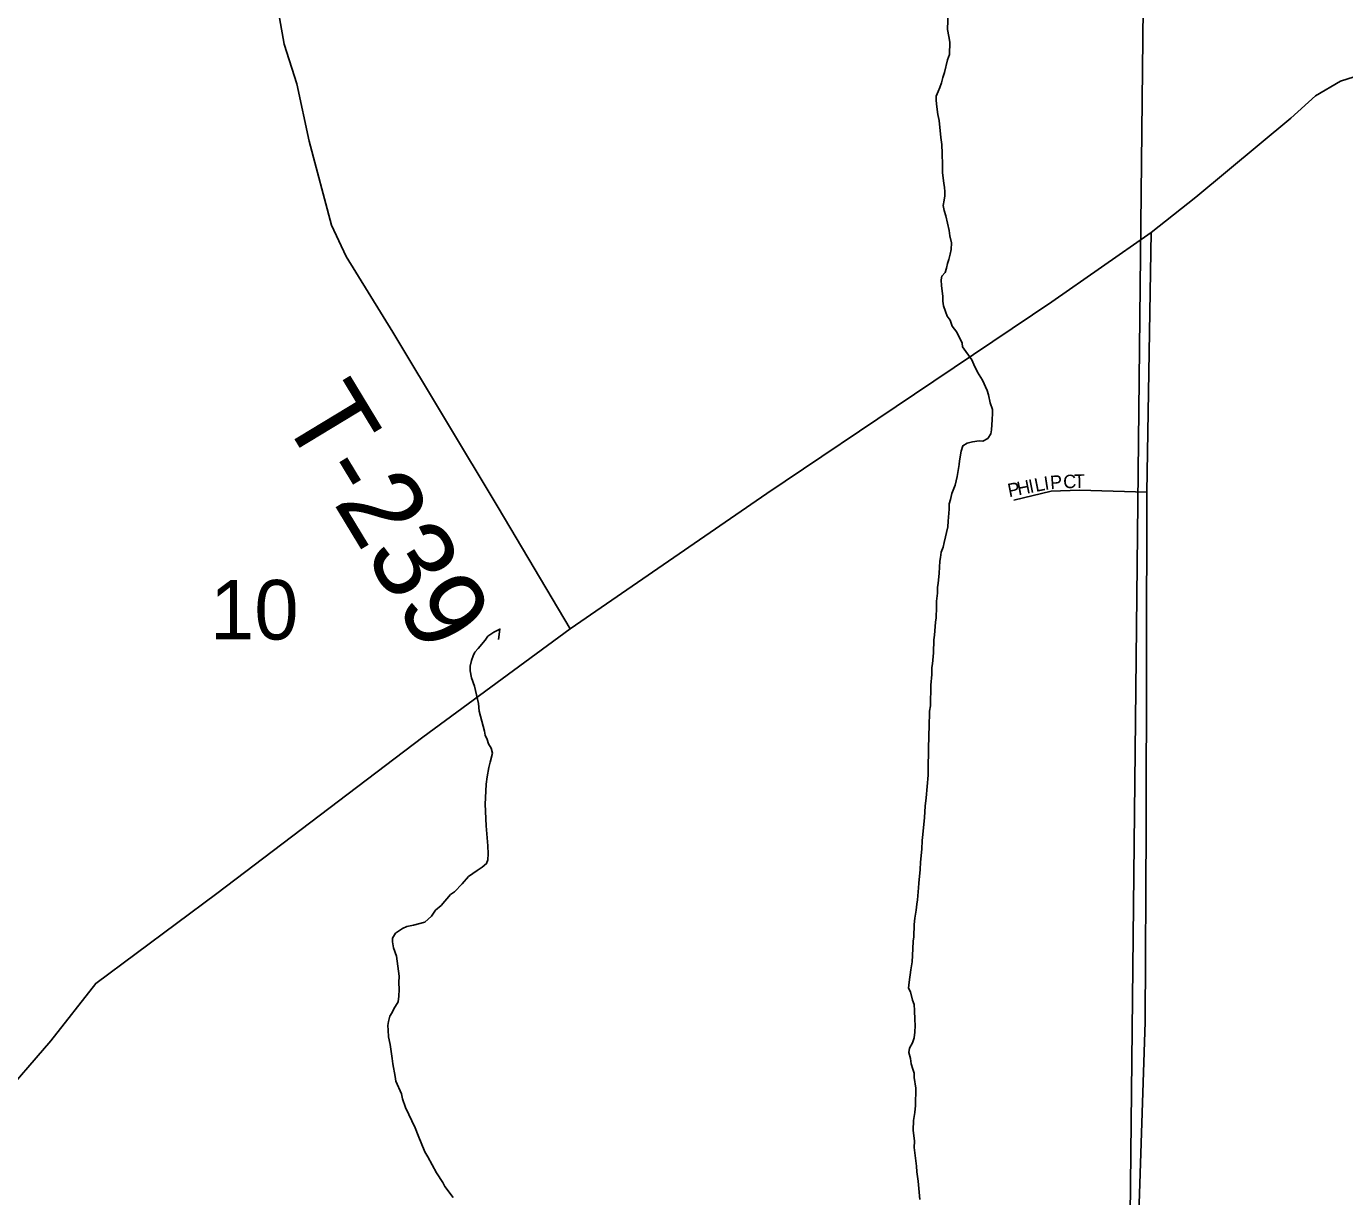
# Model space of a CAD drawing. Extents: x 1310247 to 1552180, y 377264 to 706493.
# Drawn here: x 1362899 to 1367792, y 503556 to 507902 of the extents above; entities that cross this region are included whole.
import ezdxf

# ---------------------------------------------------------------- set-up
doc = ezdxf.new("R2010")
doc.units = 0
for name, color, linetype in [('GM_X_County_Road', 7, 'Continuous'), ('GM_X_Minor_River', 7, 'Continuous'), ('GM_X_Section', 7, 'Continuous'), ('GM_X_Section_Text', 7, 'Continuous'), ('GM_X_Township_Road', 7, 'Continuous'), ('GM_X_Township_Road_Text', 7, 'Continuous'), ('GM_X_Township_Subdivision', 7, 'Continuous'), ('GM_X_Township_Subdivision_Text', 7, 'Continuous')]:
    doc.layers.add(name, color=color, linetype=linetype)

msp = doc.modelspace()

# ---------------------------------------------------------------- linework, layer by layer
at = {"layer": 'GM_X_County_Road'}
msp.add_lwpolyline([(1361339.4, 502585.3), (1361400.6, 502618.3), (1361734.6, 502816.2), (1361987.1, 502963.3), (1362066.9, 503009.5), (1362107.8, 503048.2), (1362150.5, 503107), (1362396.5, 503438.3), (1362651.5, 503745.9), (1362795.2, 503908.7), (1362990.8, 504134.4), (1363156.9, 504347.7), (1363606.2, 504681.9), (1364371.5, 505262.1), (1364917.9, 505664), (1365647.1, 506167.4), (1366195.8, 506535.4), (1366706, 506878.6), (1367074, 507136), (1367240, 507267.5), (1367592.9, 507560.3), (1367683.6, 507644.2), (1367776.7, 507698.7), (1367898.1, 507736.2)], dxfattribs=at)
at = {"layer": 'GM_X_Minor_River'}
for points in [[(1366371.3, 508303.4), (1366368.9, 508287.4), (1366368.7, 508275.3), (1366366.2, 508255.3), (1366365.9, 508243.3), (1366357, 508207.4), (1366352.8, 508195.5), (1366333.6, 508147.8), (1366329.1, 508129.9), (1366320.5, 508102), (1366316, 508084.1), (1366313.6, 508068.1), (1366313.2, 508050.1), (1366314.9, 508034), (1366314.5, 508017.9), (1366316.2, 508005.9), (1366321.9, 507989.7), (1366317.8, 507889.9)], [(1366287, 505871.3), (1366290.3, 505915.3), (1366292.7, 505929.3), (1366295.3, 505949.2), (1366301.8, 505967.1), (1366306.4, 505985), (1366320.1, 506042.8), (1366320.7, 506064.8), (1366324, 506108.8), (1366324.6, 506128.9), (1366329.1, 506144.8), (1366333.8, 506166.7), (1366346.7, 506198.4), (1366353.7, 506230.3), (1366361, 506274.2), (1366363.4, 506288.1), (1366368.4, 506324.1), (1366375, 506344), (1366391.4, 506353.5), (1366411.6, 506358.9), (1366435.8, 506362.2), (1366449.8, 506361.8), (1366468.2, 506371.2), (1366478.7, 506389), (1366481.1, 506403), (1366484.2, 506441), (1366484.9, 506465), (1366485.4, 506479), (1366476, 506503.4), (1366470.9, 506533.6), (1366465.3, 506549.8), (1366448.4, 506588.4), (1366429.2, 506617.1), (1366416, 506645.6), (1366408.5, 506663.8), (1366373.7, 506711), (1366372.1, 506725.1), (1366353.2, 506765.8), (1366335.8, 506788.3), (1366328.4, 506810.6), (1366316.8, 506825), (1366311.3, 506843.2), (1366303.9, 506863.5), (1366300.4, 506881.7), (1366300.9, 506899.7), (1366296, 506938), (1366294.7, 506960.1), (1366297.1, 506974), (1366309.5, 506987.7), (1366314, 507003.6), (1366318.5, 507021.5), (1366323, 507035.4), (1366327.6, 507055.3), (1366332.1, 507073.2), (1366332.8, 507097.3), (1366327.5, 507123.5), (1366324.1, 507143.7), (1366311.7, 507198.2), (1366306.2, 507218.4), (1366302.7, 507236.6), (1366305.3, 507256.6), (1366307.8, 507272.5), (1366308.2, 507286.6), (1366306.7, 507304.6), (1366305.1, 507318.7), (1366300.3, 507359), (1366299.1, 507387.1), (1366298.3, 507429.2), (1366297.3, 507463.4), (1366294.1, 507489.5), (1366287.9, 507551.9), (1366282.5, 507574.1), (1366277.6, 507612.4), (1366276, 507628.5), (1366276.5, 507642.5), (1366283, 507660.3), (1366289.4, 507674.2), (1366296, 507692), (1366300.6, 507712), (1366307.1, 507729.8), (1366318.5, 507777.6), (1366325.1, 507797.5), (1366326.5, 507843.5), (1366323, 507863.7), (1366317.8, 507889.9)], [(1366215.1, 503545), (1366209.1, 503613.3), (1366204.1, 503647.6), (1366202.7, 503669.7), (1366194.7, 503738.1), (1366195.4, 503762.2), (1366190.5, 503802.4), (1366191.6, 503838.5), (1366196.5, 503868.4), (1366199.2, 503894.4), (1366201.1, 503958.5), (1366194.3, 503998.9), (1366194.7, 504014.9), (1366189.1, 504029.1), (1366183.7, 504049.3), (1366180.3, 504069.5), (1366174.9, 504091.7), (1366177.4, 504107.7), (1366188, 504127.4), (1366194.5, 504145.3), (1366197.2, 504167.2), (1366197.9, 504191.3), (1366196.5, 504213.4), (1366195.5, 504247.5), (1366194.1, 504269.6), (1366188.6, 504285.8), (1366181.4, 504316.1), (1366173.8, 504330.4), (1366176.5, 504352.4), (1366181.8, 504398.3), (1366186.7, 504428.3), (1366190.1, 504476.3), (1366190.9, 504504.4), (1366193.4, 504520.3), (1366194.8, 504566.4), (1366197.5, 504590.4), (1366202.3, 504620.3), (1366205, 504642.3), (1366207.5, 504658.3), (1366210.8, 504702.3), (1366211.3, 504720.3), (1366216.8, 504770.3), (1366217.6, 504798.4), (1366223, 504846.4), (1366223.9, 504878.4), (1366226.6, 504900.4), (1366232.4, 504964.4), (1366235.7, 505006.4), (1366238.6, 505036.4), (1366247, 505120.4), (1366245.9, 505150.5), (1366249.5, 505272.7), (1366250.2, 505298.8), (1366252, 505358.9), (1366254.6, 505378.9), (1366256.8, 505455), (1366260, 505495), (1366260.7, 505521.1), (1366263.1, 505535), (1366266.3, 505575.1), (1366267.7, 505623.2), (1366270.3, 505641.1), (1366273.7, 505689.2), (1366276.1, 505705.1), (1366277.3, 505745.2), (1366277.9, 505767.3), (1366280.8, 505797.3), (1366281.5, 505819.3), (1366283.9, 505833.3), (1366287, 505871.3)], [(1364483.4, 503552.7), (1364452.4, 503593.8), (1364444.8, 503608), (1364421.8, 503644.8), (1364389.4, 503703.9), (1364377.9, 503722.3), (1364353.6, 503783.2), (1364342.4, 503811.6), (1364306.5, 503886.9), (1364295.4, 503919.3), (1364291.9, 503937.5), (1364271.2, 503984.2), (1364267.7, 504002.4), (1364259, 504048.8), (1364257.6, 504068.9), (1364252.6, 504103.1), (1364249.1, 504121.3), (1364243.9, 504149.5), (1364242.6, 504173.6), (1364241.1, 504191.7), (1364243.5, 504205.7), (1364248.1, 504225.6), (1364256.5, 504239.4), (1364263, 504253.2), (1364279.8, 504278.8), (1364282.4, 504300.8), (1364283.1, 504324.8), (1364281.9, 504350.9), (1364282.6, 504375), (1364272.7, 504449.5), (1364261.5, 504479.9), (1364258.2, 504502.1), (1364258.6, 504516.1), (1364269.1, 504533.8), (1364295.7, 504551.1), (1364312, 504558.6), (1364336.2, 504563.9), (1364378.7, 504574.7), (1364403.5, 504598), (1364418.1, 504619.6), (1364438.7, 504637.1), (1364474, 504678.1), (1364488.4, 504687.7), (1364517.3, 504716.9), (1364540.2, 504744.3), (1364573, 504767.4), (1364591.4, 504778.9), (1364607.8, 504792.4), (1364612.2, 504806.3), (1364612.9, 504828.4), (1364611.8, 504858.5), (1364609, 504902.7), (1364605.9, 504932.9), (1364602.2, 505013.2), (1364602.9, 505037.3), (1364606.4, 505087.3), (1364609.2, 505115.3), (1364616.2, 505149.2), (1364620.8, 505169.1), (1364629.8, 505202.9), (1364624.3, 505221.1), (1364614.8, 505237.5), (1364609.2, 505253.7), (1364601.7, 505270), (1364600.1, 505284), (1364580.2, 505358.8), (1364577, 505387), (1364562.8, 505451.6), (1364551.7, 505482), (1364546.4, 505508.3), (1364546.9, 505526.3), (1364551.5, 505546.2), (1364558.1, 505564.1), (1364564.5, 505577.9), (1364576.9, 505591.6), (1364601.9, 505622.9), (1364612.4, 505636.6), (1364634.9, 505652), (1364657.3, 505663.4), (1364652.2, 505625.4)]]:
    msp.add_lwpolyline(points, dxfattribs=at)
at = {"layer": 'GM_X_Section'}
for points in [[(1367049.5, 508432.7), (1366992.5, 503140.2), (1360428.2, 503161.6), (1360552.3, 508498)], [(1372445.8, 508439.6), (1372373.2, 503099.2), (1366992.5, 503140.2), (1367049.5, 508432.7)]]:
    msp.add_lwpolyline(points, close=True, dxfattribs=at)
at = {"layer": 'GM_X_Township_Road'}
for points in [[(1364917.9, 505664), (1364650.3, 506114.4), (1364259.9, 506765.6), (1364086, 507046.9), (1364031.5, 507162.8), (1363949.6, 507474.7), (1363903.6, 507687.8), (1363855.9, 507836.1), (1363838.8, 507933.3), (1363831.1, 508003.2)], [(1366971.5, 501463.4), (1366984, 501850.9), (1367014.7, 503079.2), (1367052, 504205.5), (1367055.3, 504930), (1367058.2, 506172), (1367074, 507136)]]:
    msp.add_lwpolyline(points, dxfattribs=at)
at = {"layer": 'GM_X_Township_Subdivision'}
msp.add_lwpolyline([(1367058.2, 506172), (1366807.6, 506179.9), (1366702.6, 506175.3), (1366564.9, 506142.6)], dxfattribs=at)

# ---------------------------------------------------------------- texts
at = {"layer": 'GM_X_Section_Text'}
msp.add_text('10', height=221, rotation=0, dxfattribs=at).set_placement((1363581.1, 505624.8))
at = {"layer": 'GM_X_Township_Road_Text'}
msp.add_text('T-239', height=300, rotation=301.2112, dxfattribs=at).set_placement((1363840.5, 506457.1))
at = {"layer": 'GM_X_Township_Subdivision_Text'}
for s, rotation, p in [('H', 11.2296, (1366581.5, 506159.8)), ('I', 11.2369, (1366624.7, 506168.3)), ('L', 11.2322, (1366646.2, 506172.6)), ('I', 8.7777, (1366680.2, 506179.4)), ('P', 4.2384, (1366700.9, 506182.6)), ('C', 2.2591, (1366748.7, 506185.8)), ('T', 1.4481, (1366788.1, 506187.4)), ('P', 11.2322, (1366547, 506152.9))]:
    msp.add_text(s, height=50, rotation=rotation, dxfattribs=at).set_placement(p)

doc.saveas('drawing.dxf')
